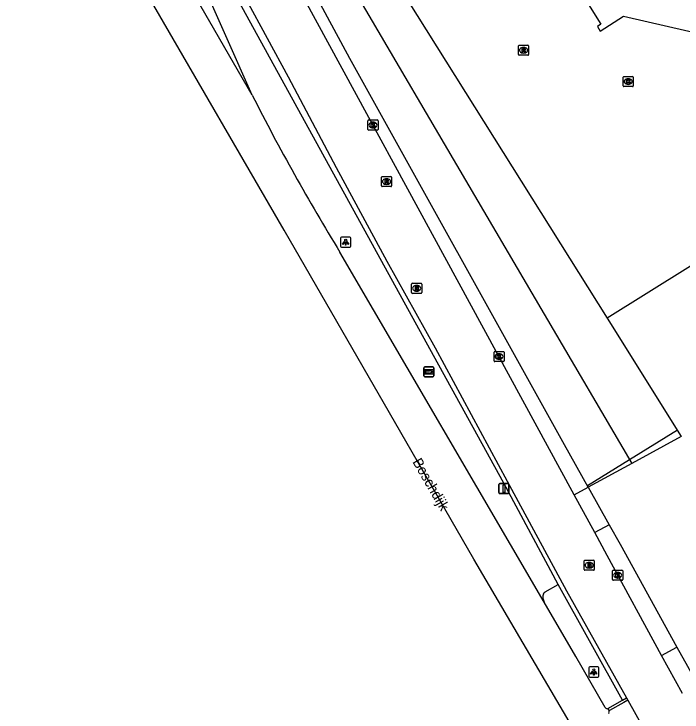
# Model space of a CAD drawing. Extents: x 158461 to 159795, y 387220 to 388672.
# Drawn here: x 158542.1 to 158608.3, y 387602.1 to 387671.3 of the extents above; entities that cross this region are included whole.
import ezdxf

# ---------------------------------------------------------------- set-up
doc = ezdxf.new("R2010")
doc.units = 0
for name, color, linetype in [('IMGEO_Berm_groen', 7, 'Continuous'), ('IMGEO_Brandkraan', 7, 'Continuous'), ('IMGEO_Haag', 7, 'Continuous'), ('IMGEO_Hek', 7, 'Continuous'), ('IMGEO_Kolk', 7, 'Continuous'), ('IMGEO_Lichtpunt', 7, 'Continuous'), ('IMGEO_Openbare_ruimte_label', 7, 'Continuous'), ('IMGEO_Pand', 7, 'Continuous'), ('IMGEO_Rijbaan_lokaal_open', 7, 'Continuous'), ('IMGEO_Rijbaan_regionaal_gesloten', 7, 'Continuous'), ('IMGEO_Rioolput', 7, 'Continuous'), ('IMGEO_Verkeersbordpaal', 7, 'Continuous'), ('IMGEO_Voetpad_open', 7, 'Continuous'), ('IMGEO_Wegwijzer', 7, 'Continuous')]:
    doc.layers.add(name, color=color, linetype=linetype)

msp = doc.modelspace()

# ---------------------------------------------------------------- linework, layer by layer
at = {"layer": 'IMGEO_Berm_groen'}
for points in [[(158568.545, 387685.937), (158603.293, 387626.736)], [(158600.856, 387641.123), (158608.199, 387629.41), (158603.293, 387626.736)], [(158603.293, 387626.736), (158598.973, 387624.382)], [(158594.544, 387613.825), (158594.621, 387613.942), (158594.721, 387614.035), (158595.991, 387614.737)], [(158600.931, 387602.459), (158602.366, 387603.289)]]:
    msp.add_lwpolyline(points, dxfattribs=at)
msp.add_arc((158595.501, 387613.478), 1.018, 160.07671, 209.03322, dxfattribs=at)
at = {"layer": 'IMGEO_Brandkraan'}
for p, q in [((158598.571, 387616.231), (158598.571, 387617.083)), ((158598.646, 387617.157), (158599.498, 387617.157)), ((158599.059, 387616.937), (158599.084, 387616.937)), ((158599.572, 387617.083), (158599.572, 387616.231)), ((158599.498, 387616.157), (158598.646, 387616.157)), ((158599.082, 387616.377), (158599.057, 387616.377))]:
    msp.add_line(p, q, dxfattribs=at)
for points in [[(158598.571, 387616.231), (158598.571, 387617.083)], [(158598.646, 387617.157), (158599.498, 387617.157)], [(158598.919, 387616.857), (158598.919, 387616.457), (158599.132, 387616.457)], [(158599.15, 387616.857), (158598.919, 387616.857)], [(158599.098, 387616.776), (158599.044, 387616.776), (158599.044, 387616.7)], [(158599.044, 387616.7), (158599.097, 387616.7)], [(158599.106, 387616.624), (158599.044, 387616.624), (158599.044, 387616.543)], [(158599.044, 387616.543), (158599.106, 387616.543)], [(158599.572, 387617.083), (158599.572, 387616.231)], [(158599.498, 387616.157), (158598.646, 387616.157)]]:
    msp.add_lwpolyline(points, dxfattribs=at)
for centre, radius, start, end in [((158598.648, 387617.081), 0.0765, 91.55205, 178.44795), ((158598.648, 387617.081), 0.0765, 91.55205, 178.44795), ((158599.099, 387616.738), 0.0379, 267.82845, 90.93552), ((158599.107, 387616.583), 0.0404, 269.87594, 90.50774), ((158599.138, 387616.708), 0.251, 268.66757, 293.53466), ((158599.154, 387616.712), 0.145, 59.4692, 91.53667), ((158599.179, 387616.759), 0.0922, 285.51372, 58.15012), ((158599.184, 387616.567), 0.105, 301.31148, 78.98903), ((158599.496, 387617.081), 0.0765, 1.55205, 88.44795), ((158599.496, 387617.081), 0.0765, 1.55205, 88.44795), ((158598.648, 387616.233), 0.0765, 181.55205, 268.44795), ((158598.648, 387616.233), 0.0765, 181.55205, 268.44795), ((158599.496, 387616.233), 0.0765, 271.55205, 358.44795), ((158599.496, 387616.233), 0.0765, 271.55205, 358.44795)]:
    msp.add_arc(centre, radius, start, end, dxfattribs=at)
for centre, major_axis, ratio, start_param, end_param in [((158599.058, 387616.657), (-0.387, 0.002), 0.722429, 4.712389, 7.853982), ((158599.083, 387616.657), (-0.39, 0.002), 0.717154, 1.570796, 4.712389)]:
    msp.add_ellipse(centre, major_axis=major_axis, ratio=ratio, start_param=start_param, end_param=end_param, dxfattribs=at)
at = {"layer": 'IMGEO_Haag'}
for points in [[(158595.991, 387614.737), (158590.611, 387624.793), (158583.287, 387638.103), (158548.353, 387701.592), (158543.955, 387708.777)], [(158602.366, 387603.289), (158595.991, 387614.737)], [(158602.366, 387603.289), (158602.76, 387603.517)], [(158602.883, 387603.298), (158602.486, 387603.072), (158601.079, 387602.27)]]:
    msp.add_lwpolyline(points, dxfattribs=at)
at = {"layer": 'IMGEO_Hek'}
for points in [[(158660.413, 387678.284), (158600.856, 387641.123)], [(158607.816, 387630.039), (158603.074, 387627.11)], [(158603.074, 387627.11), (158598.892, 387624.527)]]:
    msp.add_lwpolyline(points, dxfattribs=at)
at = {"layer": 'IMGEO_Kolk'}
for p, q in [((158602.435, 387664.138), (158602.435, 387664.99)), ((158602.51, 387665.064), (158603.362, 387665.064)), ((158603.436, 387664.99), (158603.436, 387664.138)), ((158602.946, 387664.284), (158602.921, 387664.284)), ((158602.923, 387664.844), (158602.948, 387664.844)), ((158603.362, 387664.064), (158602.51, 387664.064)), ((158577.222, 387660.753), (158578.074, 387660.753)), ((158577.147, 387659.827), (158577.147, 387660.679)), ((158577.635, 387660.533), (158577.66, 387660.533)), ((158578.148, 387660.679), (158578.148, 387659.827)), ((158578.074, 387659.753), (158577.222, 387659.753)), ((158577.658, 387659.973), (158577.633, 387659.973)), ((158589.638, 387636.903), (158589.638, 387637.755)), ((158589.713, 387637.829), (158590.565, 387637.829)), ((158590.126, 387637.609), (158590.151, 387637.609)), ((158590.639, 387637.755), (158590.639, 387636.903)), ((158590.565, 387636.829), (158589.713, 387636.829)), ((158590.149, 387637.049), (158590.124, 387637.049)), ((158601.389, 387615.242), (158601.389, 387616.094)), ((158601.464, 387616.168), (158602.316, 387616.168)), ((158601.877, 387615.948), (158601.902, 387615.948)), ((158602.39, 387616.094), (158602.39, 387615.242)), ((158602.316, 387615.168), (158601.464, 387615.168)), ((158601.9, 387615.388), (158601.875, 387615.388))]:
    msp.add_line(p, q, dxfattribs=at)
for points in [[(158602.435, 387664.138), (158602.435, 387664.99)], [(158602.51, 387665.064), (158603.362, 387665.064)], [(158603.436, 387664.99), (158603.436, 387664.138)], [(158602.756, 387664.764), (158602.879, 387664.764), (158602.879, 387664.613), (158603.009, 387664.764), (158603.173, 387664.764), (158603.027, 387664.613), (158603.18, 387664.364), (158603.028, 387664.364), (158602.943, 387664.528), (158602.879, 387664.461), (158602.879, 387664.364), (158602.756, 387664.364), (158602.756, 387664.764)], [(158603.362, 387664.064), (158602.51, 387664.064)], [(158577.222, 387660.753), (158578.074, 387660.753)], [(158577.147, 387659.827), (158577.147, 387660.679)], [(158577.468, 387660.453), (158577.591, 387660.453), (158577.591, 387660.302), (158577.721, 387660.453), (158577.885, 387660.453), (158577.739, 387660.302), (158577.892, 387660.053), (158577.74, 387660.053), (158577.655, 387660.217), (158577.591, 387660.15), (158577.591, 387660.053), (158577.468, 387660.053), (158577.468, 387660.453)], [(158578.148, 387660.679), (158578.148, 387659.827)], [(158578.074, 387659.753), (158577.222, 387659.753)], [(158589.638, 387636.903), (158589.638, 387637.755)], [(158589.713, 387637.829), (158590.565, 387637.829)], [(158589.959, 387637.529), (158590.082, 387637.529), (158590.082, 387637.378), (158590.212, 387637.529), (158590.376, 387637.529), (158590.23, 387637.378), (158590.383, 387637.129), (158590.231, 387637.129), (158590.146, 387637.293), (158590.082, 387637.226), (158590.082, 387637.129), (158589.959, 387637.129), (158589.959, 387637.529)], [(158590.639, 387637.755), (158590.639, 387636.903)], [(158590.565, 387636.829), (158589.713, 387636.829)], [(158601.389, 387615.242), (158601.389, 387616.094)], [(158601.464, 387616.168), (158602.316, 387616.168)], [(158601.71, 387615.868), (158601.833, 387615.868), (158601.833, 387615.717), (158601.963, 387615.868), (158602.127, 387615.868), (158601.981, 387615.717), (158602.134, 387615.468), (158601.982, 387615.468), (158601.897, 387615.632), (158601.833, 387615.565), (158601.833, 387615.468), (158601.71, 387615.468), (158601.71, 387615.868)], [(158602.39, 387616.094), (158602.39, 387615.242)], [(158602.316, 387615.168), (158601.464, 387615.168)]]:
    msp.add_lwpolyline(points, dxfattribs=at)
for centre, start, end in [((158602.512, 387664.988), 91.55205, 178.44795), ((158602.512, 387664.988), 91.55205, 178.44795), ((158603.36, 387664.988), 1.55205, 88.44795), ((158603.36, 387664.988), 1.55205, 88.44795), ((158602.512, 387664.14), 181.55205, 268.44795), ((158602.512, 387664.14), 181.55205, 268.44795), ((158603.36, 387664.14), 271.55205, 358.44795), ((158603.36, 387664.14), 271.55205, 358.44795), ((158577.224, 387660.677), 91.55205, 178.44795), ((158577.224, 387660.677), 91.55205, 178.44795), ((158578.072, 387660.677), 1.55205, 88.44795), ((158578.072, 387660.677), 1.55205, 88.44795), ((158577.224, 387659.829), 181.55205, 268.44795), ((158577.224, 387659.829), 181.55205, 268.44795), ((158578.072, 387659.829), 271.55205, 358.44795), ((158578.072, 387659.829), 271.55205, 358.44795), ((158589.715, 387637.753), 91.55205, 178.44795), ((158589.715, 387637.753), 91.55205, 178.44795), ((158590.563, 387637.753), 1.55205, 88.44795), ((158590.563, 387637.753), 1.55205, 88.44795), ((158589.715, 387636.905), 181.55205, 268.44795), ((158589.715, 387636.905), 181.55205, 268.44795), ((158590.563, 387636.905), 271.55205, 358.44795), ((158590.563, 387636.905), 271.55205, 358.44795), ((158601.466, 387616.092), 91.55205, 178.44795), ((158601.466, 387616.092), 91.55205, 178.44795), ((158602.314, 387616.092), 1.55205, 88.44795), ((158602.314, 387616.092), 1.55205, 88.44795), ((158601.466, 387615.244), 181.55205, 268.44795), ((158601.466, 387615.244), 181.55205, 268.44795), ((158602.314, 387615.244), 271.55205, 358.44795), ((158602.314, 387615.244), 271.55205, 358.44795)]:
    msp.add_arc(centre, 0.0765, start, end, dxfattribs=at)
for centre, major_axis, ratio, start_param, end_param in [((158602.922, 387664.564), (-0.387, 0.002), 0.722429, 4.712389, 7.853982), ((158602.947, 387664.564), (-0.39, 0.002), 0.717154, 1.570796, 4.712389), ((158577.634, 387660.253), (-0.387, 0.002), 0.722429, 4.712389, 7.853982), ((158577.659, 387660.253), (-0.39, 0.002), 0.717154, 1.570796, 4.712389), ((158590.125, 387637.329), (-0.387, 0.002), 0.722429, 4.712389, 7.853982), ((158590.15, 387637.329), (-0.39, 0.002), 0.717154, 1.570796, 4.712389), ((158601.876, 387615.668), (-0.387, 0.002), 0.722429, 4.712389, 7.853982), ((158601.901, 387615.668), (-0.39, 0.002), 0.717154, 1.570796, 4.712389)]:
    msp.add_ellipse(centre, major_axis=major_axis, ratio=ratio, start_param=start_param, end_param=end_param, dxfattribs=at)
at = {"layer": 'IMGEO_Lichtpunt'}
for p, q in [((158574.44, 387649.05), (158574.44, 387648.243)), ((158574.44, 387649.05), (158574.44, 387648.243)), ((158575.342, 387649.145), (158574.534, 387649.145)), ((158575.342, 387649.145), (158574.534, 387649.145)), ((158575.436, 387648.243), (158575.436, 387649.05)), ((158575.436, 387648.243), (158575.436, 387649.05)), ((158574.534, 387648.149), (158575.342, 387648.149)), ((158574.534, 387648.149), (158575.342, 387648.149)), ((158599.028, 387606.489), (158599.028, 387605.682)), ((158599.028, 387606.489), (158599.028, 387605.682)), ((158599.93, 387606.584), (158599.122, 387606.584)), ((158599.93, 387606.584), (158599.122, 387606.584)), ((158600.024, 387605.682), (158600.024, 387606.489)), ((158600.024, 387605.682), (158600.024, 387606.489)), ((158599.122, 387605.588), (158599.93, 387605.588)), ((158599.122, 387605.588), (158599.93, 387605.588))]:
    msp.add_line(p, q, dxfattribs=at)
for points in [[(158574.814, 387648.714), (158574.853, 387648.686), (158574.665, 387648.424), (158574.627, 387648.451), (158574.814, 387648.714)], [(158574.916, 387648.666), (158574.963, 387648.666), (158574.963, 387648.344), (158574.916, 387648.344), (158574.916, 387648.666)], [(158575.026, 387648.686), (158575.064, 387648.713), (158575.251, 387648.451), (158575.212, 387648.423), (158575.026, 387648.686)], [(158599.402, 387606.153), (158599.441, 387606.125), (158599.253, 387605.863), (158599.215, 387605.89), (158599.402, 387606.153)], [(158599.614, 387606.125), (158599.652, 387606.152), (158599.839, 387605.89), (158599.8, 387605.862), (158599.614, 387606.125)], [(158599.504, 387606.105), (158599.551, 387606.105), (158599.551, 387605.783), (158599.504, 387605.783), (158599.504, 387606.105)]]:
    msp.add_lwpolyline(points, dxfattribs=at)
for centre in [(158574.939, 387648.848), (158599.527, 387606.287)]:
    msp.add_circle(centre, 0.0994, dxfattribs=at)
for centre, start, end in [((158574.534, 387649.05), 90, 180), ((158574.534, 387649.05), 90, 180), ((158575.342, 387649.05), 0, 90), ((158575.342, 387649.05), 0, 90), ((158574.534, 387648.243), 180, 270), ((158574.534, 387648.243), 180, 270), ((158575.342, 387648.243), 270, 0), ((158575.342, 387648.243), 270, 360), ((158599.122, 387606.489), 90, 180), ((158599.122, 387606.489), 90, 180), ((158599.93, 387606.489), 0, 90), ((158599.93, 387606.489), 0, 90), ((158599.122, 387605.682), 180, 270), ((158599.122, 387605.682), 180, 270), ((158599.93, 387605.682), 270, 0), ((158599.93, 387605.682), 270, 360)]:
    msp.add_arc(centre, 0.0946, start, end, dxfattribs=at)
at = {"layer": 'IMGEO_Pand'}
msp.add_lwpolyline([(158591.75, 387683.827), (158600.23, 387670.246), (158599.884, 387670.019), (158600.169, 387669.557), (158602.479, 387671.028), (158612.964, 387668.614), (158614.421, 387666.241), (158614.88, 387666.528), (158614.613, 387666.97), (158622.665, 387672.006)], dxfattribs=at)
at = {"layer": 'IMGEO_Rijbaan_lokaal_open'}
for points in [[(158544.544, 387709.112), (158544.581, 387709.051), (158546.395, 387706.11), (158550.048, 387699.701), (158555.986, 387689.308), (158558.845, 387684.197), (158569.244, 387665.018), (158573.996, 387656.063), (158579.029, 387646.759), (158583.799, 387638.185), (158590.936, 387624.969), (158596.834, 387614.131), (158602.76, 387603.517)], [(158597.593, 387623.63), (158560.537, 387691.673), (158555.442, 387700.968)], [(158571.712, 387687.537), (158600.856, 387641.123)], [(158654.938, 387687.24), (158660.413, 387678.284), (158600.856, 387641.123)], [(158599.626, 387619.897), (158597.593, 387623.63)], [(158606.244, 387607.714), (158600.857, 387617.637), (158599.626, 387619.897)], [(158608.308, 387603.944), (158606.244, 387607.714)], [(158602.76, 387603.517), (158602.883, 387603.298)], [(158602.883, 387603.298), (158613.556, 387584.182), (158615.235, 387581.4)]]:
    msp.add_lwpolyline(points, dxfattribs=at)
at = {"layer": 'IMGEO_Rijbaan_regionaal_gesloten'}
for points in [[(158630.017, 387546.716), (158625.563, 387554.193), (158620.691, 387561.825), (158616.133, 387569.197), (158612.966, 387574.634), (158609.615, 387580.179), (158598.633, 387598.542), (158587.632, 387617.275), (158579.289, 387631.739), (158568.845, 387649.844), (158555.919, 387672.106), (158545.402, 387690.397), (158537.295, 387704.498), (158531.024, 387715.403), (158522.207, 387730.738), (158516.02, 387741.498), (158507.655, 387756.047), (158495.552, 387776.889), (158483.583, 387796.737), (158475.146, 387810.445)], [(158565.676, 387663.212), (158515.79, 387749.53), (158515.744, 387749.684)], [(158565.676, 387663.212), (158557.959, 387680.586)], [(158594.611, 387612.984), (158574.373, 387647.659)], [(158600.659, 387602.557), (158597.733, 387607.603), (158594.611, 387612.984)], [(158601.079, 387602.27), (158600.931, 387602.459)]]:
    msp.add_lwpolyline(points, dxfattribs=at)
for centre, radius, start, end in [((158764.59, 387764.233), 223.096, 206.92444, 211.50207), ((158600.857, 387602.68), 0.233, 211.79987, 288.57255), ((158601.269, 387602.073), 0.274, 133.94281, 202.49031)]:
    msp.add_arc(centre, radius, start, end, dxfattribs=at)
at = {"layer": 'IMGEO_Rioolput'}
for p, q in [((158592.063, 387667.234), (158592.063, 387668.086)), ((158592.138, 387668.16), (158592.99, 387668.16)), ((158592.551, 387667.94), (158592.576, 387667.94)), ((158593.064, 387668.086), (158593.064, 387667.234)), ((158592.99, 387667.16), (158592.138, 387667.16)), ((158592.574, 387667.38), (158592.549, 387667.38)), ((158578.486, 387654.228), (158578.486, 387655.08)), ((158578.561, 387655.154), (158579.413, 387655.154)), ((158578.974, 387654.934), (158578.999, 387654.934)), ((158579.487, 387655.08), (158579.487, 387654.228)), ((158579.413, 387654.154), (158578.561, 387654.154)), ((158578.997, 387654.374), (158578.972, 387654.374)), ((158581.476, 387643.658), (158581.476, 387644.51)), ((158581.551, 387644.584), (158582.403, 387644.584)), ((158581.964, 387644.364), (158581.989, 387644.364)), ((158582.477, 387644.51), (158582.477, 387643.658)), ((158582.403, 387643.584), (158581.551, 387643.584)), ((158581.987, 387643.804), (158581.962, 387643.804))]:
    msp.add_line(p, q, dxfattribs=at)
for points in [[(158592.063, 387667.234), (158592.063, 387668.086)], [(158592.138, 387668.16), (158592.99, 387668.16)], [(158592.652, 387667.858), (158592.4, 387667.86), (158592.4, 387667.46)], [(158592.578, 387667.779), (158592.524, 387667.779), (158592.524, 387667.698)], [(158592.524, 387667.698), (158592.576, 387667.698)], [(158593.064, 387668.086), (158593.064, 387667.234)], [(158592.99, 387667.16), (158592.138, 387667.16)], [(158592.4, 387667.46), (158592.524, 387667.46), (158592.524, 387667.622), (158592.535, 387667.622)], [(158592.582, 387667.593), (158592.653, 387667.46), (158592.793, 387667.46), (158592.728, 387667.586)], [(158578.486, 387654.228), (158578.486, 387655.08)], [(158578.561, 387655.154), (158579.413, 387655.154)], [(158579.075, 387654.852), (158578.823, 387654.854), (158578.823, 387654.454)], [(158578.823, 387654.454), (158578.947, 387654.454), (158578.947, 387654.616), (158578.958, 387654.616)], [(158579.001, 387654.773), (158578.947, 387654.773), (158578.947, 387654.692)], [(158578.947, 387654.692), (158578.999, 387654.692)], [(158579.005, 387654.587), (158579.076, 387654.454), (158579.216, 387654.454), (158579.151, 387654.58)], [(158579.487, 387655.08), (158579.487, 387654.228)], [(158579.413, 387654.154), (158578.561, 387654.154)], [(158581.476, 387643.658), (158581.476, 387644.51)], [(158581.551, 387644.584), (158582.403, 387644.584)], [(158582.065, 387644.282), (158581.813, 387644.284), (158581.813, 387643.884)], [(158581.991, 387644.203), (158581.937, 387644.203), (158581.937, 387644.122)], [(158582.477, 387644.51), (158582.477, 387643.658)], [(158582.403, 387643.584), (158581.551, 387643.584)], [(158581.813, 387643.884), (158581.937, 387643.884), (158581.937, 387644.046), (158581.948, 387644.046)], [(158581.937, 387644.122), (158581.989, 387644.122)], [(158581.995, 387644.017), (158582.066, 387643.884), (158582.206, 387643.884), (158582.141, 387644.01)]]:
    msp.add_lwpolyline(points, dxfattribs=at)
for centre, radius, start, end in [((158592.14, 387668.084), 0.0765, 91.55205, 178.44795), ((158592.14, 387668.084), 0.0765, 91.55205, 178.44795), ((158592.56, 387667.887), 0.19, 274.7715, 282.96867), ((158592.584, 387667.683), 0.0964, 77.00612, 93.18647), ((158592.598, 387667.74), 0.0378, 276.66336, 79.67722), ((158592.651, 387667.748), 0.109, 350.36119, 89.41601), ((158592.649, 387667.748), 0.112, 277.58423, 350.98172), ((158592.988, 387668.084), 0.0765, 1.55205, 88.44795), ((158592.988, 387668.084), 0.0765, 1.55205, 88.44795), ((158592.14, 387667.236), 0.0765, 181.55205, 268.44795), ((158592.14, 387667.236), 0.0765, 181.55205, 268.44795), ((158592.534, 387667.569), 0.0533, 26.02933, 88.69889), ((158592.633, 387667.533), 0.108, 29.51342, 73.79051), ((158592.988, 387667.236), 0.0765, 271.55205, 358.44795), ((158592.988, 387667.236), 0.0765, 271.55205, 358.44795), ((158578.563, 387655.078), 0.0765, 91.55205, 178.44795), ((158578.563, 387655.078), 0.0765, 91.55205, 178.44795), ((158578.957, 387654.563), 0.0533, 26.02933, 88.69889), ((158578.983, 387654.881), 0.19, 274.7715, 282.96867), ((158579.007, 387654.677), 0.0964, 77.00612, 93.18647), ((158579.021, 387654.734), 0.0378, 276.66336, 79.67722), ((158579.074, 387654.742), 0.109, 350.36119, 89.41601), ((158579.072, 387654.742), 0.112, 277.58423, 350.98172), ((158579.056, 387654.527), 0.108, 29.51342, 73.79051), ((158579.411, 387655.078), 0.0765, 1.55205, 88.44795), ((158579.411, 387655.078), 0.0765, 1.55205, 88.44795), ((158578.563, 387654.23), 0.0765, 181.55205, 268.44795), ((158578.563, 387654.23), 0.0765, 181.55205, 268.44795), ((158579.411, 387654.23), 0.0765, 271.55205, 358.44795), ((158579.411, 387654.23), 0.0765, 271.55205, 358.44795), ((158581.553, 387644.508), 0.0765, 91.55205, 178.44795), ((158581.553, 387644.508), 0.0765, 91.55205, 178.44795), ((158581.997, 387644.107), 0.0964, 77.00612, 93.18647), ((158582.011, 387644.164), 0.0378, 276.66336, 79.67722), ((158582.064, 387644.172), 0.109, 350.36119, 89.41601), ((158582.062, 387644.172), 0.112, 277.58423, 350.98172), ((158582.401, 387644.508), 0.0765, 1.55205, 88.44795), ((158582.401, 387644.508), 0.0765, 1.55205, 88.44795), ((158581.553, 387643.66), 0.0765, 181.55205, 268.44795), ((158581.553, 387643.66), 0.0765, 181.55205, 268.44795), ((158581.947, 387643.993), 0.0533, 26.02933, 88.69889), ((158581.973, 387644.311), 0.19, 274.7715, 282.96867), ((158582.046, 387643.957), 0.108, 29.51342, 73.79051), ((158582.401, 387643.66), 0.0765, 271.55205, 358.44795), ((158582.401, 387643.66), 0.0765, 271.55205, 358.44795)]:
    msp.add_arc(centre, radius, start, end, dxfattribs=at)
for centre, major_axis, ratio, start_param, end_param in [((158592.55, 387667.66), (-0.387, 0.002), 0.722429, 4.712389, 7.853982), ((158592.575, 387667.66), (-0.39, 0.002), 0.717154, 1.570796, 4.712389), ((158578.973, 387654.654), (-0.387, 0.002), 0.722429, 4.712389, 7.853982), ((158578.998, 387654.654), (-0.39, 0.002), 0.717154, 1.570796, 4.712389), ((158581.963, 387644.084), (-0.387, 0.002), 0.722429, 4.712389, 7.853982), ((158581.988, 387644.084), (-0.39, 0.002), 0.717154, 1.570796, 4.712389)]:
    msp.add_ellipse(centre, major_axis=major_axis, ratio=ratio, start_param=start_param, end_param=end_param, dxfattribs=at)
at = {"layer": 'IMGEO_Verkeersbordpaal'}
for p, q in [((158590.128, 387623.846), (158590.128, 387624.646)), ((158590.128, 387624.646), (158590.128, 387623.846)), ((158590.228, 387624.746), (158591.018, 387624.746)), ((158591.018, 387624.746), (158590.228, 387624.746)), ((158591.118, 387624.646), (158591.118, 387623.846)), ((158591.118, 387623.846), (158591.118, 387624.646)), ((158591.018, 387623.746), (158590.228, 387623.746)), ((158590.228, 387623.746), (158591.018, 387623.746))]:
    msp.add_line(p, q, dxfattribs=at)
msp.add_lwpolyline([(158590.548, 387624.621), (158590.698, 387624.621), (158590.698, 387623.871), (158590.548, 387623.871), (158590.548, 387624.621)], dxfattribs=at)
for centre, start, end in [((158590.228, 387624.646), 90, 180), ((158590.228, 387624.646), 90, 180), ((158591.018, 387624.646), 0, 90), ((158591.018, 387624.646), 360, 90), ((158590.228, 387623.846), 180, 270), ((158590.228, 387623.846), 180, 270), ((158591.018, 387623.846), 270, 0), ((158591.018, 387623.846), 270, 0)]:
    msp.add_arc(centre, 0.1, start, end, dxfattribs=at)
at = {"layer": 'IMGEO_Voetpad_open'}
for points in [[(158598.973, 387624.382), (158596.611, 387628.598), (158575.356, 387666.858), (158565.803, 387684.551)], [(158597.593, 387623.63), (158598.973, 387624.382)], [(158598.973, 387624.382), (158601.05, 387620.674)], [(158601.05, 387620.674), (158599.626, 387619.897)], [(158601.05, 387620.674), (158602.13, 387618.746), (158607.75, 387608.532)], [(158606.244, 387607.714), (158607.75, 387608.532)], [(158607.75, 387608.532), (158609.854, 387604.783)]]:
    msp.add_lwpolyline(points, dxfattribs=at)
at = {"layer": 'IMGEO_Wegwijzer'}
for p, q in [((158582.681, 387635.41), (158582.681, 387636.21)), ((158582.681, 387636.21), (158582.681, 387635.41)), ((158582.781, 387636.31), (158583.571, 387636.31)), ((158583.571, 387636.31), (158582.781, 387636.31)), ((158583.671, 387636.21), (158583.671, 387635.41)), ((158583.671, 387635.41), (158583.671, 387636.21)), ((158583.571, 387635.31), (158582.781, 387635.31)), ((158582.781, 387635.31), (158583.571, 387635.31))]:
    msp.add_line(p, q, dxfattribs=at)
for points in [[(158582.782, 387636.042), (158583.57, 387636.042), (158583.57, 387635.578), (158582.782, 387635.578), (158582.782, 387636.042)], [(158582.847, 387635.894), (158582.847, 387635.81), (158582.847, 387635.726), (158583.258, 387635.726), (158583.258, 387635.643), (158583.505, 387635.81), (158583.258, 387635.977), (158583.258, 387635.894), (158582.847, 387635.894)]]:
    msp.add_lwpolyline(points, dxfattribs=at)
for centre, start, end in [((158582.781, 387636.21), 90, 180), ((158582.781, 387636.21), 90, 180), ((158583.571, 387636.21), 0, 90), ((158583.571, 387636.21), 360, 90), ((158582.781, 387635.41), 180, 270), ((158582.781, 387635.41), 180, 270), ((158583.571, 387635.41), 270, 0), ((158583.571, 387635.41), 270, 0)]:
    msp.add_arc(centre, 0.1, start, end, dxfattribs=at)

# ---------------------------------------------------------------- texts
at = {"layer": 'IMGEO_Openbare_ruimte_label'}
msp.add_text('Boschdijk', height=1, rotation=300.00073, dxfattribs=at).set_placement((158581.527, 387626.902))

doc.saveas('drawing.dxf')
